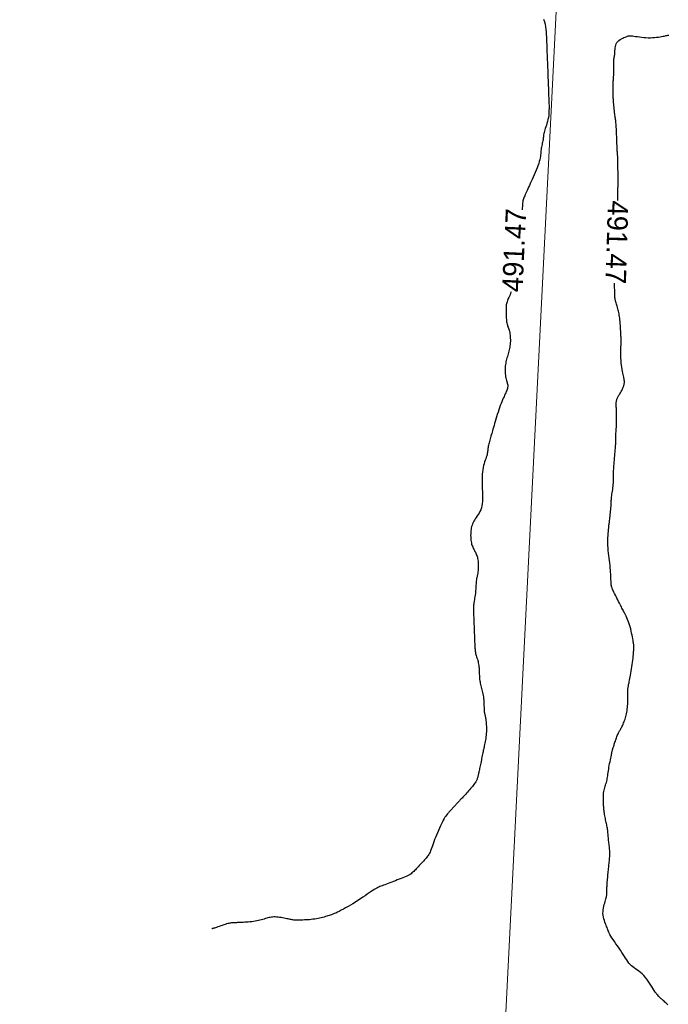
# Model space of a CAD drawing. Header units: millimetres. Extents: x 32690613 to 32693367, y 5343692 to 5344708.
# Tile 607 of 656: x 32692673 to 32692705, y 5344472 to 5344520. Entities that reach past the tile are written whole.
import ezdxf
from ezdxf.enums import TextEntityAlignment as Align

# ---------------------------------------------------------------- set-up
doc = ezdxf.new("R2010")
doc.units = ezdxf.units.MM
doc.header["$LTSCALE"] = 20
doc.layers.get('0').update_dxf_attribs({"lineweight": 18})
doc.layers.get('Defpoints').update_dxf_attribs({"color": 11, "lineweight": 18})
doc.layers.add('02-DGM_HL_491.50', color=72, linetype='Continuous')

# ---------------------------------------------------------------- blocks, each defined once
blk = doc.blocks.new('A$C78070446')
blk.add_line((4469989.147, 5343046.051), (4469922.857, 5342307.181))

msp = doc.modelspace()

# ---------------------------------------------------------------- linework, layer by layer
at = {"layer": '02-DGM_HL_491.50', "elevation": 491.5, "flags": 128}
for points in [[(32692698.875, 5344519.905), (32692698.922, 5344519.782), (32692698.956, 5344519.658), (32692698.981, 5344519.534), (32692698.998, 5344519.409), (32692699.009, 5344519.285), (32692699.016, 5344519.16), (32692699.021, 5344519.035), (32692699.026, 5344518.91), (32692699.031, 5344518.785), (32692699.036, 5344518.66), (32692699.041, 5344518.535), (32692699.046, 5344518.411), (32692699.05, 5344518.286), (32692699.055, 5344518.161), (32692699.06, 5344518.036), (32692699.065, 5344517.911), (32692699.07, 5344517.786), (32692699.075, 5344517.661), (32692699.08, 5344517.536), (32692699.085, 5344517.411), (32692699.089, 5344517.286), (32692699.094, 5344517.162), (32692699.099, 5344517.037), (32692699.104, 5344516.912), (32692699.109, 5344516.787), (32692699.114, 5344516.662), (32692699.119, 5344516.537), (32692699.124, 5344516.412), (32692699.128, 5344516.287), (32692699.133, 5344516.162), (32692699.138, 5344516.037), (32692699.143, 5344515.913), (32692699.147, 5344515.788), (32692699.15, 5344515.665), (32692699.151, 5344515.544), (32692699.149, 5344515.426), (32692699.143, 5344515.31), (32692699.134, 5344515.199), (32692699.12, 5344515.091), (32692699.1, 5344514.989), (32692699.077, 5344514.892), (32692699.051, 5344514.8), (32692699.023, 5344514.712), (32692698.995, 5344514.631), (32692698.969, 5344514.554), (32692698.944, 5344514.483), (32692698.924, 5344514.417), (32692698.908, 5344514.356), (32692698.896, 5344514.3), (32692698.887, 5344514.247), (32692698.88, 5344514.196), (32692698.875, 5344514.147), (32692698.87, 5344514.098), (32692698.864, 5344514.048), (32692698.857, 5344513.997), (32692698.847, 5344513.943), (32692698.836, 5344513.887), (32692698.823, 5344513.829), (32692698.81, 5344513.769), (32692698.797, 5344513.708), (32692698.784, 5344513.646), (32692698.773, 5344513.584), (32692698.764, 5344513.521), (32692698.757, 5344513.458), (32692698.752, 5344513.394), (32692698.746, 5344513.328), (32692698.739, 5344513.259), (32692698.73, 5344513.186), (32692698.718, 5344513.109), (32692698.7, 5344513.025), (32692698.676, 5344512.934), (32692698.645, 5344512.835), (32692698.607, 5344512.73), (32692698.565, 5344512.62), (32692698.519, 5344512.507), (32692698.47, 5344512.393), (32692698.42, 5344512.279), (32692698.37, 5344512.166), (32692698.321, 5344512.058), (32692698.274, 5344511.955), (32692698.23, 5344511.856), (32692698.188, 5344511.763), (32692698.148, 5344511.676), (32692698.111, 5344511.594), (32692698.076, 5344511.517), (32692698.044, 5344511.445), (32692698.014, 5344511.379), (32692697.986, 5344511.318), (32692697.961, 5344511.261), (32692697.938, 5344511.207), (32692697.918, 5344511.156), (32692697.901, 5344511.106), (32692697.886, 5344511.057), (32692697.873, 5344511.007), (32692697.863, 5344510.956), (32692697.856, 5344510.902), (32692697.851, 5344510.846), (32692697.848, 5344510.789), (32692697.845, 5344510.729), (32692697.842, 5344510.669), (32692697.838, 5344510.607), (32692697.835, 5344510.574)], [(32692702.52, 5344511.027), (32692702.52, 5344511.028), (32692702.521, 5344511.071), (32692702.521, 5344511.113), (32692702.522, 5344511.158), (32692702.522, 5344511.207), (32692702.523, 5344511.262), (32692702.524, 5344511.326), (32692702.525, 5344511.396), (32692702.526, 5344511.472), (32692702.528, 5344511.55), (32692702.529, 5344511.628), (32692702.531, 5344511.704), (32692702.533, 5344511.777), (32692702.534, 5344511.843), (32692702.536, 5344511.902), (32692702.537, 5344511.955), (32692702.538, 5344512.003), (32692702.538, 5344512.049), (32692702.538, 5344512.095), (32692702.538, 5344512.143), (32692702.537, 5344512.195), (32692702.536, 5344512.253), (32692702.534, 5344512.318), (32692702.532, 5344512.389), (32692702.53, 5344512.465), (32692702.527, 5344512.542), (32692702.525, 5344512.62), (32692702.522, 5344512.696), (32692702.52, 5344512.768), (32692702.519, 5344512.834), (32692702.518, 5344512.892), (32692702.517, 5344512.944), (32692702.516, 5344512.99), (32692702.516, 5344513.032), (32692702.516, 5344513.069), (32692702.516, 5344513.103), (32692702.515, 5344513.136), (32692702.514, 5344513.167), (32692702.513, 5344513.198), (32692702.511, 5344513.231), (32692702.508, 5344513.265), (32692702.506, 5344513.302), (32692702.503, 5344513.343), (32692702.499, 5344513.389), (32692702.496, 5344513.441), (32692702.493, 5344513.5), (32692702.489, 5344513.566), (32692702.486, 5344513.639), (32692702.482, 5344513.718), (32692702.478, 5344513.801), (32692702.475, 5344513.889), (32692702.471, 5344513.98), (32692702.468, 5344514.072), (32692702.464, 5344514.166), (32692702.46, 5344514.259), (32692702.456, 5344514.352), (32692702.453, 5344514.442), (32692702.449, 5344514.53), (32692702.444, 5344514.614), (32692702.44, 5344514.693), (32692702.435, 5344514.766), (32692702.43, 5344514.832), (32692702.424, 5344514.89), (32692702.417, 5344514.943), (32692702.411, 5344514.993), (32692702.404, 5344515.041), (32692702.396, 5344515.09), (32692702.389, 5344515.141), (32692702.381, 5344515.198), (32692702.372, 5344515.262), (32692702.364, 5344515.334), (32692702.355, 5344515.413), (32692702.347, 5344515.496), (32692702.338, 5344515.581), (32692702.33, 5344515.665), (32692702.323, 5344515.746), (32692702.316, 5344515.822), (32692702.31, 5344515.889), (32692702.305, 5344515.947), (32692702.301, 5344515.996), (32692702.297, 5344516.04), (32692702.295, 5344516.081), (32692702.293, 5344516.122), (32692702.291, 5344516.165), (32692702.29, 5344516.213), (32692702.29, 5344516.269), (32692702.29, 5344516.334), (32692702.29, 5344516.407), (32692702.29, 5344516.485), (32692702.291, 5344516.566), (32692702.293, 5344516.647), (32692702.295, 5344516.726), (32692702.297, 5344516.801), (32692702.299, 5344516.868), (32692702.303, 5344516.926), (32692702.306, 5344516.977), (32692702.309, 5344517.023), (32692702.313, 5344517.066), (32692702.316, 5344517.109), (32692702.318, 5344517.154), (32692702.32, 5344517.203), (32692702.321, 5344517.258), (32692702.321, 5344517.322), (32692702.32, 5344517.393), (32692702.319, 5344517.468), (32692702.318, 5344517.546), (32692702.318, 5344517.624), (32692702.318, 5344517.701), (32692702.319, 5344517.773), (32692702.322, 5344517.84), (32692702.326, 5344517.898), (32692702.332, 5344517.951), (32692702.339, 5344517.999), (32692702.347, 5344518.044), (32692702.354, 5344518.089), (32692702.361, 5344518.135), (32692702.367, 5344518.184), (32692702.372, 5344518.237), (32692702.375, 5344518.297), (32692702.378, 5344518.361), (32692702.383, 5344518.43), (32692702.39, 5344518.499), (32692702.401, 5344518.569), (32692702.419, 5344518.637), (32692702.444, 5344518.702), (32692702.479, 5344518.762), (32692702.523, 5344518.816), (32692702.576, 5344518.864), (32692702.634, 5344518.906), (32692702.696, 5344518.943), (32692702.758, 5344518.975), (32692702.819, 5344519.003), (32692702.875, 5344519.026), (32692702.924, 5344519.046), (32692702.966, 5344519.063), (32692703.001, 5344519.076), (32692703.032, 5344519.086), (32692703.063, 5344519.093), (32692703.096, 5344519.096), (32692703.134, 5344519.097), (32692703.18, 5344519.094), (32692703.237, 5344519.087), (32692703.306, 5344519.078), (32692703.387, 5344519.066), (32692703.477, 5344519.053), (32692703.576, 5344519.039), (32692703.68, 5344519.026), (32692703.787, 5344519.015), (32692703.897, 5344519.006), (32692704.007, 5344519.001), (32692704.115, 5344519.001), (32692704.22, 5344519.004), (32692704.321, 5344519.01), (32692704.417, 5344519.019), (32692704.507, 5344519.03), (32692704.59, 5344519.042), (32692704.666, 5344519.055), (32692704.733, 5344519.068), (32692704.79, 5344519.081), (32692704.84, 5344519.093), (32692704.886, 5344519.103), (32692704.929, 5344519.113), (32692704.973, 5344519.122), (32692705.019, 5344519.129)], [(32692704.966, 5344471.641), (32692704.916, 5344471.687), (32692704.869, 5344471.731), (32692704.826, 5344471.771), (32692704.786, 5344471.808), (32692704.748, 5344471.842), (32692704.713, 5344471.875), (32692704.679, 5344471.907), (32692704.646, 5344471.937), (32692704.613, 5344471.968), (32692704.58, 5344471.998), (32692704.547, 5344472.029), (32692704.513, 5344472.064), (32692704.477, 5344472.103), (32692704.439, 5344472.148), (32692704.399, 5344472.2), (32692704.355, 5344472.26), (32692704.307, 5344472.331), (32692704.255, 5344472.412), (32692704.199, 5344472.503), (32692704.139, 5344472.599), (32692704.075, 5344472.699), (32692704.009, 5344472.799), (32692703.939, 5344472.897), (32692703.866, 5344472.99), (32692703.791, 5344473.075), (32692703.714, 5344473.151), (32692703.636, 5344473.218), (32692703.557, 5344473.278), (32692703.479, 5344473.334), (32692703.402, 5344473.387), (32692703.328, 5344473.44), (32692703.256, 5344473.494), (32692703.189, 5344473.552), (32692703.126, 5344473.615), (32692703.067, 5344473.683), (32692703.011, 5344473.756), (32692702.955, 5344473.835), (32692702.9, 5344473.919), (32692702.843, 5344474.008), (32692702.783, 5344474.102), (32692702.719, 5344474.201), (32692702.65, 5344474.305), (32692702.578, 5344474.411), (32692702.504, 5344474.519), (32692702.43, 5344474.626), (32692702.359, 5344474.73), (32692702.292, 5344474.83), (32692702.231, 5344474.922), (32692702.179, 5344475.006), (32692702.136, 5344475.079), (32692702.101, 5344475.144), (32692702.073, 5344475.203), (32692702.05, 5344475.257), (32692702.03, 5344475.309), (32692702.011, 5344475.361), (32692701.992, 5344475.415), (32692701.97, 5344475.474), (32692701.945, 5344475.539), (32692701.918, 5344475.609), (32692701.89, 5344475.685), (32692701.862, 5344475.765), (32692701.838, 5344475.848), (32692701.817, 5344475.934), (32692701.802, 5344476.022), (32692701.794, 5344476.111), (32692701.795, 5344476.2), (32692701.803, 5344476.289), (32692701.817, 5344476.376), (32692701.835, 5344476.461), (32692701.856, 5344476.542), (32692701.878, 5344476.62), (32692701.9, 5344476.692), (32692701.92, 5344476.759), (32692701.937, 5344476.819), (32692701.95, 5344476.873), (32692701.961, 5344476.922), (32692701.969, 5344476.967), (32692701.976, 5344477.009), (32692701.98, 5344477.049), (32692701.983, 5344477.088), (32692701.985, 5344477.127), (32692701.986, 5344477.166), (32692701.987, 5344477.207), (32692701.987, 5344477.249), (32692701.987, 5344477.294), (32692701.988, 5344477.341), (32692701.989, 5344477.393), (32692701.991, 5344477.448), (32692701.994, 5344477.508), (32692701.998, 5344477.574), (32692702.003, 5344477.643), (32692702.009, 5344477.716), (32692702.016, 5344477.791), (32692702.023, 5344477.867), (32692702.031, 5344477.944), (32692702.039, 5344478.02), (32692702.046, 5344478.094), (32692702.054, 5344478.166), (32692702.061, 5344478.236), (32692702.068, 5344478.304), (32692702.075, 5344478.37), (32692702.082, 5344478.435), (32692702.088, 5344478.498), (32692702.095, 5344478.562), (32692702.101, 5344478.625), (32692702.108, 5344478.687), (32692702.114, 5344478.75), (32692702.119, 5344478.813), (32692702.124, 5344478.876), (32692702.128, 5344478.938), (32692702.13, 5344479.001), (32692702.131, 5344479.064), (32692702.129, 5344479.126), (32692702.126, 5344479.188), (32692702.12, 5344479.251), (32692702.114, 5344479.313), (32692702.106, 5344479.375), (32692702.098, 5344479.438), (32692702.089, 5344479.5), (32692702.081, 5344479.562), (32692702.074, 5344479.624), (32692702.068, 5344479.687), (32692702.062, 5344479.749), (32692702.057, 5344479.811), (32692702.052, 5344479.872), (32692702.048, 5344479.933), (32692702.043, 5344479.993), (32692702.037, 5344480.053), (32692702.031, 5344480.111), (32692702.024, 5344480.168), (32692702.016, 5344480.225), (32692702.007, 5344480.281), (32692701.997, 5344480.338), (32692701.986, 5344480.394), (32692701.974, 5344480.452), (32692701.962, 5344480.511), (32692701.95, 5344480.572), (32692701.937, 5344480.636), (32692701.923, 5344480.7), (32692701.91, 5344480.765), (32692701.897, 5344480.831), (32692701.885, 5344480.895), (32692701.874, 5344480.958), (32692701.863, 5344481.019), (32692701.854, 5344481.077), (32692701.847, 5344481.132), (32692701.841, 5344481.184), (32692701.836, 5344481.234), (32692701.832, 5344481.285), (32692701.829, 5344481.336), (32692701.827, 5344481.389), (32692701.824, 5344481.445), (32692701.822, 5344481.505), (32692701.819, 5344481.57), (32692701.817, 5344481.639), (32692701.816, 5344481.711), (32692701.816, 5344481.785), (32692701.817, 5344481.86), (32692701.821, 5344481.935), (32692701.827, 5344482.008), (32692701.836, 5344482.08), (32692701.849, 5344482.148), (32692701.865, 5344482.214), (32692701.883, 5344482.277), (32692701.902, 5344482.339), (32692701.922, 5344482.401), (32692701.941, 5344482.462), (32692701.96, 5344482.523), (32692701.977, 5344482.586), (32692701.991, 5344482.65), (32692702.004, 5344482.716), (32692702.015, 5344482.784), (32692702.026, 5344482.855), (32692702.036, 5344482.929), (32692702.047, 5344483.007), (32692702.059, 5344483.088), (32692702.072, 5344483.173), (32692702.087, 5344483.262), (32692702.103, 5344483.354), (32692702.12, 5344483.447), (32692702.138, 5344483.538), (32692702.156, 5344483.627), (32692702.173, 5344483.71), (32692702.188, 5344483.787), (32692702.203, 5344483.855), (32692702.215, 5344483.913), (32692702.225, 5344483.962), (32692702.234, 5344484.004), (32692702.242, 5344484.04), (32692702.25, 5344484.073), (32692702.257, 5344484.103), (32692702.265, 5344484.133), (32692702.274, 5344484.163), (32692702.284, 5344484.196), (32692702.295, 5344484.232), (32692702.307, 5344484.27), (32692702.32, 5344484.311), (32692702.334, 5344484.354), (32692702.349, 5344484.4), (32692702.365, 5344484.448), (32692702.382, 5344484.499), (32692702.399, 5344484.551), (32692702.417, 5344484.606), (32692702.436, 5344484.661), (32692702.455, 5344484.716), (32692702.474, 5344484.769), (32692702.494, 5344484.821), (32692702.513, 5344484.869), (32692702.533, 5344484.914), (32692702.552, 5344484.954), (32692702.571, 5344484.991), (32692702.59, 5344485.025), (32692702.609, 5344485.058), (32692702.628, 5344485.09), (32692702.648, 5344485.123), (32692702.669, 5344485.158), (32692702.69, 5344485.196), (32692702.712, 5344485.238), (32692702.735, 5344485.284), (32692702.759, 5344485.334), (32692702.782, 5344485.386), (32692702.806, 5344485.442), (32692702.829, 5344485.5), (32692702.852, 5344485.56), (32692702.874, 5344485.623), (32692702.894, 5344485.687), (32692702.914, 5344485.753), (32692702.932, 5344485.821), (32692702.948, 5344485.891), (32692702.963, 5344485.963), (32692702.976, 5344486.037), (32692702.986, 5344486.113), (32692702.994, 5344486.192), (32692703, 5344486.272), (32692703.003, 5344486.354), (32692703.005, 5344486.436), (32692703.005, 5344486.517), (32692703.005, 5344486.596), (32692703.004, 5344486.672), (32692703.003, 5344486.743), (32692703.003, 5344486.809), (32692703.003, 5344486.868), (32692703.004, 5344486.921), (32692703.005, 5344486.969), (32692703.008, 5344487.013), (32692703.01, 5344487.052), (32692703.014, 5344487.088), (32692703.017, 5344487.121), (32692703.021, 5344487.153), (32692703.026, 5344487.183), (32692703.03, 5344487.213), (32692703.036, 5344487.244), (32692703.042, 5344487.279), (32692703.05, 5344487.317), (32692703.059, 5344487.361), (32692703.069, 5344487.411), (32692703.082, 5344487.47), (32692703.096, 5344487.537), (32692703.111, 5344487.613), (32692703.128, 5344487.697), (32692703.146, 5344487.787), (32692703.163, 5344487.882), (32692703.181, 5344487.982), (32692703.198, 5344488.085), (32692703.214, 5344488.19), (32692703.228, 5344488.297), (32692703.242, 5344488.403), (32692703.253, 5344488.507), (32692703.264, 5344488.608), (32692703.273, 5344488.703), (32692703.281, 5344488.791), (32692703.288, 5344488.87), (32692703.294, 5344488.938), (32692703.299, 5344488.995), (32692703.303, 5344489.041), (32692703.306, 5344489.078), (32692703.308, 5344489.108), (32692703.31, 5344489.131), (32692703.31, 5344489.15), (32692703.311, 5344489.166), (32692703.31, 5344489.18), (32692703.31, 5344489.194), (32692703.308, 5344489.21), (32692703.306, 5344489.228), (32692703.303, 5344489.251), (32692703.298, 5344489.28), (32692703.292, 5344489.317), (32692703.285, 5344489.363), (32692703.276, 5344489.419), (32692703.264, 5344489.487), (32692703.251, 5344489.565), (32692703.235, 5344489.652), (32692703.218, 5344489.745), (32692703.198, 5344489.842), (32692703.175, 5344489.943), (32692703.151, 5344490.044), (32692703.123, 5344490.144), (32692703.093, 5344490.242), (32692703.061, 5344490.336), (32692703.028, 5344490.427), (32692702.994, 5344490.513), (32692702.96, 5344490.595), (32692702.926, 5344490.671), (32692702.893, 5344490.742), (32692702.862, 5344490.806), (32692702.832, 5344490.865), (32692702.805, 5344490.918), (32692702.778, 5344490.969), (32692702.751, 5344491.018), (32692702.724, 5344491.068), (32692702.695, 5344491.121), (32692702.665, 5344491.178), (32692702.632, 5344491.241), (32692702.595, 5344491.311), (32692702.557, 5344491.387), (32692702.517, 5344491.466), (32692702.476, 5344491.547), (32692702.437, 5344491.628), (32692702.399, 5344491.705), (32692702.364, 5344491.778), (32692702.332, 5344491.844), (32692702.305, 5344491.901), (32692702.282, 5344491.949), (32692702.263, 5344491.991), (32692702.248, 5344492.026), (32692702.236, 5344492.057), (32692702.226, 5344492.083), (32692702.218, 5344492.106), (32692702.212, 5344492.127), (32692702.207, 5344492.146), (32692702.203, 5344492.167), (32692702.2, 5344492.189), (32692702.197, 5344492.215), (32692702.195, 5344492.247), (32692702.193, 5344492.285), (32692702.191, 5344492.332), (32692702.189, 5344492.388), (32692702.186, 5344492.457), (32692702.183, 5344492.535), (32692702.179, 5344492.623), (32692702.173, 5344492.719), (32692702.167, 5344492.821), (32692702.159, 5344492.93), (32692702.149, 5344493.042), (32692702.138, 5344493.158), (32692702.125, 5344493.276), (32692702.11, 5344493.395), (32692702.095, 5344493.516), (32692702.08, 5344493.638), (32692702.066, 5344493.761), (32692702.054, 5344493.885), (32692702.044, 5344494.009), (32692702.037, 5344494.134), (32692702.034, 5344494.259), (32692702.035, 5344494.382), (32692702.038, 5344494.502), (32692702.043, 5344494.617), (32692702.049, 5344494.726), (32692702.057, 5344494.827), (32692702.065, 5344494.918), (32692702.073, 5344494.997), (32692702.08, 5344495.064), (32692702.087, 5344495.121), (32692702.093, 5344495.171), (32692702.099, 5344495.217), (32692702.105, 5344495.261), (32692702.111, 5344495.307), (32692702.118, 5344495.358), (32692702.125, 5344495.416), (32692702.133, 5344495.484), (32692702.142, 5344495.559), (32692702.15, 5344495.641), (32692702.159, 5344495.726), (32692702.167, 5344495.811), (32692702.175, 5344495.895), (32692702.181, 5344495.976), (32692702.187, 5344496.05), (32692702.191, 5344496.116), (32692702.194, 5344496.176), (32692702.196, 5344496.23), (32692702.198, 5344496.282), (32692702.201, 5344496.333), (32692702.204, 5344496.385), (32692702.209, 5344496.44), (32692702.216, 5344496.5), (32692702.224, 5344496.566), (32692702.234, 5344496.637), (32692702.245, 5344496.714), (32692702.257, 5344496.793), (32692702.269, 5344496.874), (32692702.28, 5344496.957), (32692702.289, 5344497.039), (32692702.297, 5344497.12), (32692702.303, 5344497.198), (32692702.307, 5344497.274), (32692702.309, 5344497.348), (32692702.31, 5344497.419), (32692702.31, 5344497.488), (32692702.31, 5344497.556), (32692702.31, 5344497.621), (32692702.311, 5344497.684), (32692702.312, 5344497.746), (32692702.315, 5344497.807), (32692702.318, 5344497.866), (32692702.321, 5344497.926), (32692702.326, 5344497.986), (32692702.33, 5344498.046), (32692702.336, 5344498.107), (32692702.341, 5344498.17), (32692702.346, 5344498.235), (32692702.352, 5344498.301), (32692702.358, 5344498.368), (32692702.364, 5344498.435), (32692702.369, 5344498.503), (32692702.375, 5344498.569), (32692702.381, 5344498.635), (32692702.386, 5344498.699), (32692702.391, 5344498.76), (32692702.396, 5344498.82), (32692702.401, 5344498.878), (32692702.405, 5344498.934), (32692702.409, 5344498.988), (32692702.412, 5344499.041), (32692702.415, 5344499.093), (32692702.416, 5344499.144), (32692702.417, 5344499.194), (32692702.418, 5344499.243), (32692702.418, 5344499.293), (32692702.418, 5344499.344), (32692702.419, 5344499.397), (32692702.419, 5344499.452), (32692702.421, 5344499.509), (32692702.424, 5344499.57), (32692702.427, 5344499.634), (32692702.432, 5344499.703), (32692702.437, 5344499.774), (32692702.442, 5344499.849), (32692702.448, 5344499.926), (32692702.453, 5344500.005), (32692702.457, 5344500.087), (32692702.46, 5344500.17), (32692702.461, 5344500.254), (32692702.462, 5344500.339), (32692702.461, 5344500.423), (32692702.46, 5344500.505), (32692702.458, 5344500.585), (32692702.455, 5344500.661), (32692702.453, 5344500.732), (32692702.45, 5344500.798), (32692702.448, 5344500.857), (32692702.446, 5344500.91), (32692702.444, 5344500.958), (32692702.443, 5344501.002), (32692702.443, 5344501.041), (32692702.444, 5344501.078), (32692702.445, 5344501.112), (32692702.447, 5344501.145), (32692702.45, 5344501.176), (32692702.455, 5344501.207), (32692702.461, 5344501.237), (32692702.468, 5344501.267), (32692702.477, 5344501.297), (32692702.488, 5344501.327), (32692702.502, 5344501.358), (32692702.517, 5344501.39), (32692702.535, 5344501.422), (32692702.554, 5344501.455), (32692702.576, 5344501.49), (32692702.598, 5344501.525), (32692702.621, 5344501.561), (32692702.645, 5344501.599), (32692702.668, 5344501.637), (32692702.69, 5344501.676), (32692702.712, 5344501.717), (32692702.732, 5344501.758), (32692702.751, 5344501.798), (32692702.768, 5344501.839), (32692702.784, 5344501.878), (32692702.798, 5344501.916), (32692702.81, 5344501.951), (32692702.82, 5344501.985), (32692702.828, 5344502.015), (32692702.835, 5344502.042), (32692702.839, 5344502.067), (32692702.842, 5344502.09), (32692702.844, 5344502.112), (32692702.844, 5344502.132), (32692702.844, 5344502.151), (32692702.843, 5344502.17), (32692702.841, 5344502.188), (32692702.839, 5344502.208), (32692702.835, 5344502.231), (32692702.831, 5344502.257), (32692702.824, 5344502.289), (32692702.817, 5344502.328), (32692702.807, 5344502.375), (32692702.795, 5344502.432), (32692702.781, 5344502.499), (32692702.766, 5344502.576), (32692702.75, 5344502.663), (32692702.733, 5344502.757), (32692702.717, 5344502.858), (32692702.703, 5344502.964), (32692702.69, 5344503.075), (32692702.68, 5344503.19), (32692702.674, 5344503.306), (32692702.67, 5344503.423), (32692702.669, 5344503.538), (32692702.669, 5344503.65), (32692702.671, 5344503.755), (32692702.673, 5344503.852), (32692702.676, 5344503.938), (32692702.679, 5344504.013), (32692702.681, 5344504.073), (32692702.682, 5344504.123), (32692702.682, 5344504.165), (32692702.681, 5344504.204), (32692702.68, 5344504.241), (32692702.679, 5344504.281), (32692702.677, 5344504.328), (32692702.674, 5344504.384), (32692702.671, 5344504.453), (32692702.667, 5344504.532), (32692702.663, 5344504.62), (32692702.658, 5344504.713), (32692702.653, 5344504.81), (32692702.647, 5344504.908), (32692702.64, 5344505.003), (32692702.632, 5344505.095), (32692702.623, 5344505.18), (32692702.614, 5344505.26), (32692702.603, 5344505.335), (32692702.591, 5344505.405), (32692702.579, 5344505.472), (32692702.565, 5344505.537), (32692702.551, 5344505.6), (32692702.535, 5344505.662), (32692702.518, 5344505.724), (32692702.501, 5344505.785), (32692702.484, 5344505.845), (32692702.467, 5344505.902), (32692702.45, 5344505.957), (32692702.435, 5344506.008), (32692702.421, 5344506.056), (32692702.41, 5344506.098), (32692702.4, 5344506.135), (32692702.393, 5344506.169), (32692702.388, 5344506.202), (32692702.384, 5344506.235), (32692702.38, 5344506.272), (32692702.378, 5344506.313), (32692702.376, 5344506.361), (32692702.373, 5344506.418), (32692702.371, 5344506.486), (32692702.368, 5344506.564), (32692702.366, 5344506.651), (32692702.364, 5344506.745), (32692702.362, 5344506.847), (32692702.363, 5344506.954), (32692702.363, 5344506.981)], [(32692697.297, 5344506.546), (32692697.271, 5344506.481), (32692697.24, 5344506.41), (32692697.21, 5344506.344), (32692697.182, 5344506.282), (32692697.157, 5344506.226), (32692697.134, 5344506.172), (32692697.114, 5344506.121), (32692697.097, 5344506.071), (32692697.082, 5344506.022), (32692697.069, 5344505.972), (32692697.059, 5344505.921), (32692697.052, 5344505.867), (32692697.048, 5344505.811), (32692697.045, 5344505.754), (32692697.044, 5344505.694), (32692697.044, 5344505.634), (32692697.046, 5344505.572), (32692697.048, 5344505.51), (32692697.05, 5344505.448), (32692697.053, 5344505.385), (32692697.055, 5344505.323), (32692697.059, 5344505.262), (32692697.063, 5344505.202), (32692697.069, 5344505.143), (32692697.076, 5344505.085), (32692697.085, 5344505.03), (32692697.096, 5344504.977), (32692697.11, 5344504.927), (32692697.125, 5344504.878), (32692697.142, 5344504.83), (32692697.16, 5344504.781), (32692697.177, 5344504.732), (32692697.194, 5344504.68), (32692697.21, 5344504.625), (32692697.224, 5344504.565), (32692697.235, 5344504.5), (32692697.244, 5344504.432), (32692697.251, 5344504.359), (32692697.255, 5344504.285), (32692697.257, 5344504.209), (32692697.256, 5344504.132), (32692697.253, 5344504.056), (32692697.246, 5344503.982), (32692697.238, 5344503.91), (32692697.226, 5344503.84), (32692697.213, 5344503.772), (32692697.198, 5344503.706), (32692697.182, 5344503.641), (32692697.164, 5344503.576), (32692697.147, 5344503.513), (32692697.128, 5344503.449), (32692697.11, 5344503.386), (32692697.092, 5344503.322), (32692697.075, 5344503.258), (32692697.058, 5344503.193), (32692697.043, 5344503.126), (32692697.03, 5344503.058), (32692697.019, 5344502.989), (32692697.01, 5344502.917), (32692697.004, 5344502.842), (32692697, 5344502.766), (32692696.999, 5344502.69), (32692697.001, 5344502.614), (32692697.005, 5344502.539), (32692697.012, 5344502.467), (32692697.021, 5344502.398), (32692697.033, 5344502.334), (32692697.047, 5344502.274), (32692697.062, 5344502.219), (32692697.078, 5344502.168), (32692697.093, 5344502.121), (32692697.107, 5344502.075), (32692697.119, 5344502.032), (32692697.127, 5344501.99), (32692697.131, 5344501.948), (32692697.13, 5344501.906), (32692697.125, 5344501.864), (32692697.114, 5344501.82), (32692697.1, 5344501.773), (32692697.082, 5344501.724), (32692697.06, 5344501.672), (32692697.035, 5344501.615), (32692697.008, 5344501.554), (32692696.978, 5344501.488), (32692696.946, 5344501.416), (32692696.912, 5344501.339), (32692696.877, 5344501.257), (32692696.84, 5344501.17), (32692696.803, 5344501.077), (32692696.766, 5344500.979), (32692696.728, 5344500.876), (32692696.691, 5344500.768), (32692696.654, 5344500.657), (32692696.618, 5344500.543), (32692696.582, 5344500.429), (32692696.548, 5344500.317), (32692696.516, 5344500.207), (32692696.485, 5344500.102), (32692696.457, 5344500.004), (32692696.43, 5344499.913), (32692696.406, 5344499.828), (32692696.383, 5344499.75), (32692696.362, 5344499.677), (32692696.342, 5344499.608), (32692696.322, 5344499.541), (32692696.304, 5344499.477), (32692696.285, 5344499.413), (32692696.267, 5344499.35), (32692696.249, 5344499.287), (32692696.231, 5344499.225), (32692696.215, 5344499.164), (32692696.2, 5344499.104), (32692696.186, 5344499.046), (32692696.174, 5344498.99), (32692696.165, 5344498.936), (32692696.157, 5344498.885), (32692696.152, 5344498.835), (32692696.147, 5344498.786), (32692696.141, 5344498.737), (32692696.135, 5344498.686), (32692696.126, 5344498.633), (32692696.114, 5344498.577), (32692696.098, 5344498.516), (32692696.077, 5344498.45), (32692696.053, 5344498.379), (32692696.026, 5344498.303), (32692695.998, 5344498.221), (32692695.97, 5344498.134), (32692695.944, 5344498.041), (32692695.921, 5344497.944), (32692695.902, 5344497.842), (32692695.888, 5344497.734), (32692695.878, 5344497.623), (32692695.873, 5344497.507), (32692695.871, 5344497.389), (32692695.871, 5344497.268), (32692695.874, 5344497.145), (32692695.878, 5344497.02), (32692695.883, 5344496.896), (32692695.888, 5344496.771), (32692695.892, 5344496.647), (32692695.893, 5344496.525), (32692695.892, 5344496.406), (32692695.886, 5344496.291), (32692695.876, 5344496.18), (32692695.859, 5344496.075), (32692695.836, 5344495.976), (32692695.804, 5344495.885), (32692695.766, 5344495.8), (32692695.724, 5344495.721), (32692695.678, 5344495.647), (32692695.631, 5344495.577), (32692695.584, 5344495.509), (32692695.539, 5344495.444), (32692695.498, 5344495.379), (32692695.461, 5344495.315), (32692695.429, 5344495.251), (32692695.402, 5344495.187), (32692695.379, 5344495.121), (32692695.36, 5344495.055), (32692695.345, 5344494.987), (32692695.333, 5344494.917), (32692695.324, 5344494.845), (32692695.318, 5344494.77), (32692695.314, 5344494.694), (32692695.313, 5344494.618), (32692695.315, 5344494.542), (32692695.319, 5344494.467), (32692695.326, 5344494.395), (32692695.335, 5344494.326), (32692695.347, 5344494.262), (32692695.361, 5344494.202), (32692695.377, 5344494.147), (32692695.395, 5344494.096), (32692695.414, 5344494.049), (32692695.435, 5344494.004), (32692695.456, 5344493.961), (32692695.478, 5344493.919), (32692695.501, 5344493.878), (32692695.523, 5344493.838), (32692695.545, 5344493.796), (32692695.567, 5344493.753), (32692695.587, 5344493.708), (32692695.607, 5344493.661), (32692695.624, 5344493.61), (32692695.641, 5344493.555), (32692695.655, 5344493.495), (32692695.666, 5344493.431), (32692695.675, 5344493.362), (32692695.682, 5344493.29), (32692695.686, 5344493.215), (32692695.688, 5344493.139), (32692695.687, 5344493.063), (32692695.684, 5344492.987), (32692695.677, 5344492.912), (32692695.669, 5344492.84), (32692695.658, 5344492.77), (32692695.645, 5344492.703), (32692695.633, 5344492.636), (32692695.62, 5344492.571), (32692695.607, 5344492.507), (32692695.596, 5344492.444), (32692695.587, 5344492.381), (32692695.58, 5344492.318), (32692695.575, 5344492.255), (32692695.572, 5344492.191), (32692695.569, 5344492.126), (32692695.566, 5344492.06), (32692695.563, 5344491.993), (32692695.558, 5344491.923), (32692695.552, 5344491.851), (32692695.543, 5344491.777), (32692695.533, 5344491.701), (32692695.521, 5344491.624), (32692695.508, 5344491.547), (32692695.496, 5344491.472), (32692695.484, 5344491.399), (32692695.473, 5344491.329), (32692695.464, 5344491.264), (32692695.457, 5344491.203), (32692695.452, 5344491.147), (32692695.449, 5344491.093), (32692695.448, 5344491.041), (32692695.448, 5344490.989), (32692695.449, 5344490.935), (32692695.451, 5344490.879), (32692695.453, 5344490.819), (32692695.456, 5344490.754), (32692695.459, 5344490.685), (32692695.461, 5344490.614), (32692695.464, 5344490.541), (32692695.467, 5344490.469), (32692695.47, 5344490.397), (32692695.473, 5344490.328), (32692695.475, 5344490.264), (32692695.477, 5344490.204), (32692695.48, 5344490.147), (32692695.482, 5344490.094), (32692695.484, 5344490.042), (32692695.486, 5344489.989), (32692695.488, 5344489.936), (32692695.49, 5344489.88), (32692695.492, 5344489.819), (32692695.495, 5344489.755), (32692695.498, 5344489.686), (32692695.5, 5344489.615), (32692695.503, 5344489.542), (32692695.506, 5344489.469), (32692695.509, 5344489.398), (32692695.512, 5344489.329), (32692695.514, 5344489.264), (32692695.516, 5344489.204), (32692695.519, 5344489.149), (32692695.522, 5344489.096), (32692695.526, 5344489.046), (32692695.531, 5344488.997), (32692695.538, 5344488.949), (32692695.547, 5344488.9), (32692695.558, 5344488.849), (32692695.572, 5344488.796), (32692695.588, 5344488.741), (32692695.605, 5344488.684), (32692695.622, 5344488.626), (32692695.64, 5344488.566), (32692695.658, 5344488.505), (32692695.674, 5344488.444), (32692695.688, 5344488.382), (32692695.699, 5344488.319), (32692695.708, 5344488.257), (32692695.716, 5344488.195), (32692695.722, 5344488.133), (32692695.726, 5344488.07), (32692695.73, 5344488.008), (32692695.732, 5344487.945), (32692695.735, 5344487.883), (32692695.737, 5344487.821), (32692695.74, 5344487.758), (32692695.744, 5344487.696), (32692695.748, 5344487.633), (32692695.754, 5344487.571), (32692695.761, 5344487.509), (32692695.771, 5344487.447), (32692695.782, 5344487.385), (32692695.796, 5344487.322), (32692695.812, 5344487.26), (32692695.83, 5344487.197), (32692695.848, 5344487.133), (32692695.866, 5344487.068), (32692695.883, 5344487.001), (32692695.899, 5344486.933), (32692695.914, 5344486.861), (32692695.926, 5344486.788), (32692695.936, 5344486.712), (32692695.944, 5344486.636), (32692695.95, 5344486.561), (32692695.955, 5344486.486), (32692695.959, 5344486.414), (32692695.962, 5344486.345), (32692695.964, 5344486.28), (32692695.967, 5344486.22), (32692695.969, 5344486.165), (32692695.972, 5344486.114), (32692695.974, 5344486.066), (32692695.978, 5344486.022), (32692695.982, 5344485.981), (32692695.987, 5344485.942), (32692695.993, 5344485.905), (32692696, 5344485.87), (32692696.008, 5344485.834), (32692696.017, 5344485.798), (32692696.026, 5344485.759), (32692696.036, 5344485.717), (32692696.045, 5344485.671), (32692696.054, 5344485.619), (32692696.062, 5344485.561), (32692696.069, 5344485.495), (32692696.075, 5344485.422), (32692696.08, 5344485.344), (32692696.083, 5344485.262), (32692696.084, 5344485.178), (32692696.083, 5344485.091), (32692696.081, 5344485.005), (32692696.076, 5344484.919), (32692696.069, 5344484.836), (32692696.059, 5344484.754), (32692696.048, 5344484.676), (32692696.036, 5344484.6), (32692696.023, 5344484.526), (32692696.009, 5344484.456), (32692695.996, 5344484.388), (32692695.982, 5344484.323), (32692695.969, 5344484.262), (32692695.957, 5344484.202), (32692695.945, 5344484.144), (32692695.933, 5344484.086), (32692695.921, 5344484.028), (32692695.908, 5344483.969), (32692695.895, 5344483.907), (32692695.882, 5344483.841), (32692695.867, 5344483.772), (32692695.852, 5344483.7), (32692695.837, 5344483.626), (32692695.821, 5344483.551), (32692695.806, 5344483.477), (32692695.79, 5344483.405), (32692695.776, 5344483.335), (32692695.762, 5344483.269), (32692695.75, 5344483.209), (32692695.738, 5344483.153), (32692695.727, 5344483.102), (32692695.717, 5344483.055), (32692695.708, 5344483.012), (32692695.7, 5344482.972), (32692695.692, 5344482.934), (32692695.685, 5344482.9), (32692695.678, 5344482.867), (32692695.671, 5344482.836), (32692695.664, 5344482.806), (32692695.657, 5344482.777), (32692695.648, 5344482.748), (32692695.638, 5344482.719), (32692695.627, 5344482.689), (32692695.614, 5344482.658), (32692695.598, 5344482.625), (32692695.58, 5344482.59), (32692695.559, 5344482.554), (32692695.535, 5344482.515), (32692695.507, 5344482.474), (32692695.476, 5344482.429), (32692695.441, 5344482.383), (32692695.401, 5344482.332), (32692695.357, 5344482.279), (32692695.31, 5344482.224), (32692695.26, 5344482.167), (32692695.209, 5344482.109), (32692695.157, 5344482.052), (32692695.106, 5344481.996), (32692695.057, 5344481.942), (32692695.01, 5344481.892), (32692694.967, 5344481.845), (32692694.927, 5344481.802), (32692694.89, 5344481.762), (32692694.855, 5344481.724), (32692694.822, 5344481.689), (32692694.79, 5344481.655), (32692694.76, 5344481.622), (32692694.73, 5344481.589), (32692694.7, 5344481.557), (32692694.67, 5344481.524), (32692694.64, 5344481.492), (32692694.61, 5344481.459), (32692694.58, 5344481.427), (32692694.55, 5344481.394), (32692694.52, 5344481.362), (32692694.49, 5344481.329), (32692694.46, 5344481.297), (32692694.43, 5344481.265), (32692694.4, 5344481.232), (32692694.37, 5344481.2), (32692694.34, 5344481.167), (32692694.31, 5344481.135), (32692694.28, 5344481.102), (32692694.25, 5344481.07), (32692694.22, 5344481.037), (32692694.189, 5344481.003), (32692694.158, 5344480.966), (32692694.125, 5344480.924), (32692694.091, 5344480.877), (32692694.054, 5344480.822), (32692694.015, 5344480.758), (32692693.973, 5344480.684), (32692693.928, 5344480.598), (32692693.88, 5344480.503), (32692693.83, 5344480.4), (32692693.78, 5344480.291), (32692693.73, 5344480.177), (32692693.681, 5344480.062), (32692693.633, 5344479.948), (32692693.589, 5344479.835), (32692693.548, 5344479.726), (32692693.511, 5344479.621), (32692693.476, 5344479.522), (32692693.443, 5344479.428), (32692693.413, 5344479.34), (32692693.383, 5344479.258), (32692693.354, 5344479.183), (32692693.325, 5344479.116), (32692693.296, 5344479.056), (32692693.267, 5344479.002), (32692693.236, 5344478.953), (32692693.203, 5344478.908), (32692693.169, 5344478.864), (32692693.132, 5344478.821), (32692693.092, 5344478.776), (32692693.049, 5344478.73), (32692693.002, 5344478.679), (32692692.952, 5344478.625), (32692692.901, 5344478.57), (32692692.848, 5344478.513), (32692692.796, 5344478.457), (32692692.745, 5344478.401), (32692692.695, 5344478.347), (32692692.648, 5344478.297), (32692692.605, 5344478.25), (32692692.564, 5344478.207), (32692692.524, 5344478.167), (32692692.483, 5344478.129), (32692692.44, 5344478.093), (32692692.394, 5344478.058), (32692692.343, 5344478.024), (32692692.285, 5344477.991), (32692692.22, 5344477.957), (32692692.148, 5344477.923), (32692692.071, 5344477.889), (32692691.988, 5344477.854), (32692691.902, 5344477.819), (32692691.812, 5344477.785), (32692691.721, 5344477.75), (32692691.629, 5344477.715), (32692691.536, 5344477.68), (32692691.445, 5344477.646), (32692691.356, 5344477.612), (32692691.269, 5344477.579), (32692691.186, 5344477.548), (32692691.109, 5344477.519), (32692691.037, 5344477.492), (32692690.971, 5344477.467), (32692690.913, 5344477.445), (32692690.86, 5344477.424), (32692690.81, 5344477.403), (32692690.761, 5344477.38), (32692690.71, 5344477.354), (32692690.654, 5344477.324), (32692690.592, 5344477.286), (32692690.521, 5344477.241), (32692690.44, 5344477.186), (32692690.348, 5344477.124), (32692690.248, 5344477.055), (32692690.141, 5344476.981), (32692690.028, 5344476.903), (32692689.91, 5344476.824), (32692689.79, 5344476.744), (32692689.668, 5344476.665), (32692689.546, 5344476.589), (32692689.425, 5344476.516), (32692689.307, 5344476.446), (32692689.191, 5344476.381), (32692689.081, 5344476.32), (32692688.976, 5344476.264), (32692688.877, 5344476.214), (32692688.787, 5344476.17), (32692688.705, 5344476.132), (32692688.631, 5344476.1), (32692688.563, 5344476.072), (32692688.5, 5344476.049), (32692688.439, 5344476.028), (32692688.38, 5344476.009), (32692688.321, 5344475.992), (32692688.261, 5344475.974), (32692688.197, 5344475.955), (32692688.131, 5344475.936), (32692688.062, 5344475.917), (32692687.99, 5344475.899), (32692687.915, 5344475.88), (32692687.837, 5344475.863), (32692687.757, 5344475.848), (32692687.674, 5344475.834), (32692687.589, 5344475.823), (32692687.503, 5344475.813), (32692687.417, 5344475.805), (32692687.333, 5344475.799), (32692687.251, 5344475.794), (32692687.173, 5344475.79), (32692687.1, 5344475.787), (32692687.034, 5344475.784), (32692686.975, 5344475.782), (32692686.923, 5344475.78), (32692686.877, 5344475.779), (32692686.834, 5344475.778), (32692686.795, 5344475.778), (32692686.759, 5344475.779), (32692686.723, 5344475.781), (32692686.686, 5344475.784), (32692686.649, 5344475.789), (32692686.61, 5344475.794), (32692686.568, 5344475.801), (32692686.524, 5344475.809), (32692686.476, 5344475.819), (32692686.425, 5344475.829), (32692686.369, 5344475.84), (32692686.308, 5344475.853), (32692686.243, 5344475.867), (32692686.173, 5344475.881), (32692686.101, 5344475.895), (32692686.027, 5344475.908), (32692685.952, 5344475.919), (32692685.879, 5344475.929), (32692685.807, 5344475.936), (32692685.738, 5344475.939), (32692685.673, 5344475.939), (32692685.612, 5344475.935), (32692685.553, 5344475.928), (32692685.496, 5344475.918), (32692685.439, 5344475.905), (32692685.382, 5344475.89), (32692685.324, 5344475.874), (32692685.263, 5344475.857), (32692685.2, 5344475.838), (32692685.133, 5344475.819), (32692685.064, 5344475.8), (32692684.992, 5344475.781), (32692684.917, 5344475.763), (32692684.839, 5344475.746), (32692684.759, 5344475.731), (32692684.676, 5344475.717), (32692684.591, 5344475.705), (32692684.505, 5344475.696), (32692684.419, 5344475.688), (32692684.335, 5344475.682), (32692684.253, 5344475.677), (32692684.175, 5344475.673), (32692684.102, 5344475.67), (32692684.036, 5344475.667), (32692683.977, 5344475.665), (32692683.926, 5344475.663), (32692683.879, 5344475.661), (32692683.838, 5344475.659), (32692683.8, 5344475.658), (32692683.765, 5344475.656), (32692683.732, 5344475.654), (32692683.7, 5344475.653), (32692683.667, 5344475.651), (32692683.633, 5344475.649), (32692683.597, 5344475.645), (32692683.559, 5344475.64), (32692683.516, 5344475.633), (32692683.469, 5344475.623), (32692683.417, 5344475.611), (32692683.359, 5344475.594), (32692683.294, 5344475.575), (32692683.224, 5344475.552), (32692683.151, 5344475.527), (32692683.077, 5344475.501), (32692683.004, 5344475.476), (32692682.935, 5344475.451), (32692682.87, 5344475.429), (32692682.814, 5344475.41), (32692682.766, 5344475.394), (32692682.726, 5344475.383), (32692682.695, 5344475.374), (32692682.671, 5344475.369), (32692682.653, 5344475.365), (32692682.641, 5344475.363), (32692682.635, 5344475.362), (32692682.632, 5344475.362)]]:
    msp.add_lwpolyline(points, dxfattribs=at)

# ---------------------------------------------------------------- block references
at = {"layer": 'Defpoints', "rotation": 2.237485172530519}
msp.add_blockref('A$C78070446', (28434719.524, -168960.664), dxfattribs=at)

# ---------------------------------------------------------------- texts
at = {"layer": '02-DGM_HL_491.50'}
for rotation, p in [(87.3353, (32692697.442, 5344508.588, 491.5)), (268.2884, (32692702.478, 5344508.981, 491.5))]:
    msp.add_text('491.47', height=1, rotation=rotation, dxfattribs=at).set_placement(p, align=Align.MIDDLE)

doc.saveas('drawing.dxf')
